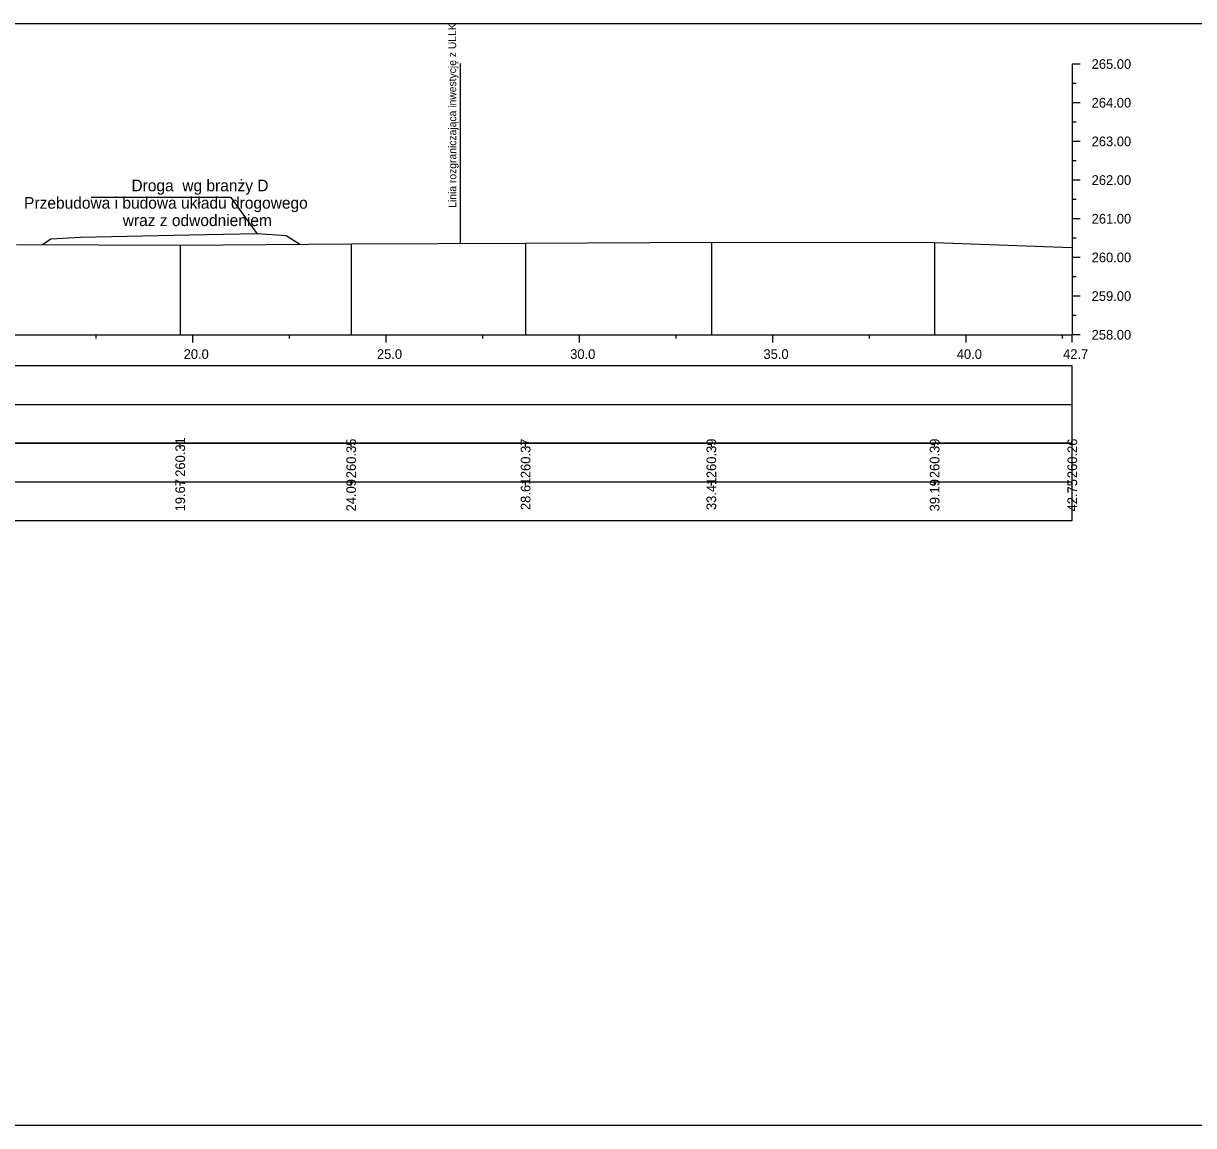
# Model space of a CAD drawing. Extents: x 6516023 to 6560129, y 5513077 to 5529206.
# Drawn here: x 6518056.33 to 6518086.6, y 5514551.66 to 5514580.16 of the extents above; entities that cross this region are included whole.
import ezdxf

# ---------------------------------------------------------------- set-up
doc = ezdxf.new("R2010")
doc.units = 0
for name, color, linetype in [('TOR_PRZEK_P-inne branze', 7, 'Continuous'), ('TOR_PRZEK_P-tabelka istniejace', 7, 'Continuous'), ('TOR_PRZEK_P-tabelka projektowane', 7, 'Continuous'), ('TOR_PRZEK_P-teren istniejacy', 7, 'Continuous'), ('TOR_PRZEK_P-uklad odniesienia', 7, 'Continuous'), ('TOR_PS_T-granica PKP-projektowana', 7, 'Continuous'), ('TOR_RAMKI-ramka+tabelka 1', 7, 'Continuous')]:
    doc.layers.add(name, color=color, linetype=linetype)

msp = doc.modelspace()

# ---------------------------------------------------------------- linework, layer by layer
at = {"layer": 'TOR_PRZEK_P-inne branze'}
for p, q in [((6518061.704, 5514575.656), (6518058.08, 5514575.656)), ((6518062.38, 5514574.721), (6518061.704, 5514575.656))]:
    msp.add_line(p, q, dxfattribs=at)
msp.add_lwpolyline([(6518056.822, 5514574.44), (6518057.037, 5514574.584), (6518057.81, 5514574.63), (6518060.63, 5514574.686), (6518062.38, 5514574.721), (6518063.13, 5514574.676), (6518063.476, 5514574.446)], dxfattribs=at)
at = {"layer": 'TOR_PRZEK_P-tabelka istniejace'}
for p, q in [((6518060.386, 5514569.206), (6518060.386, 5514569.306)), ((6518064.807, 5514569.206), (6518064.807, 5514569.306)), ((6518069.32, 5514569.206), (6518069.32, 5514569.306)), ((6518074.125, 5514569.206), (6518074.125, 5514569.306)), ((6518079.901, 5514569.206), (6518079.901, 5514569.306)), ((6518083.463, 5514569.206), (6518083.463, 5514569.306)), ((6517999.663, 5514568.306), (6518083.463, 5514568.306)), ((6518060.386, 5514568.206), (6518060.386, 5514568.306)), ((6518064.807, 5514568.206), (6518064.807, 5514568.306)), ((6518069.32, 5514568.206), (6518069.32, 5514568.306)), ((6518074.125, 5514568.206), (6518074.125, 5514568.306)), ((6518079.901, 5514568.206), (6518079.901, 5514568.306)), ((6518083.463, 5514568.206), (6518083.463, 5514568.306))]:
    msp.add_line(p, q, dxfattribs=at)
for points in [[(6518060.386, 5514574.42), (6518060.386, 5514572.306), (6518060.386, 5514572.176), (6518060.386, 5514572.106)], [(6518064.807, 5514574.457), (6518064.807, 5514572.306), (6518064.807, 5514572.176), (6518064.807, 5514572.106)], [(6518069.32, 5514574.472), (6518069.32, 5514572.306), (6518069.32, 5514572.176), (6518069.32, 5514572.106)], [(6518074.125, 5514574.498), (6518074.125, 5514572.306), (6518074.125, 5514572.176), (6518074.125, 5514572.106)], [(6518079.901, 5514574.494), (6518079.901, 5514572.306), (6518079.901, 5514572.176), (6518079.901, 5514572.106)], [(6518083.463, 5514574.363), (6518083.463, 5514572.306), (6518083.463, 5514572.176), (6518083.463, 5514572.106)]]:
    msp.add_lwpolyline(points, dxfattribs=at)
msp.add_lwpolyline([(6517999.663, 5514569.306), (6517999.663, 5514567.306), (6518083.463, 5514567.306), (6518083.463, 5514569.306)], close=True, dxfattribs=at)
at = {"layer": 'TOR_PRZEK_P-tabelka projektowane'}
msp.add_line((6517999.663, 5514570.306), (6518083.463, 5514570.306), dxfattribs=at)
msp.add_lwpolyline([(6517999.663, 5514571.306), (6517999.663, 5514569.306), (6518083.463, 5514569.306), (6518083.463, 5514571.306)], close=True, dxfattribs=at)
at = {"layer": 'TOR_PRZEK_P-teren istniejacy'}
msp.add_lwpolyline([(6518056.149, 5514574.444), (6518060.386, 5514574.42), (6518064.807, 5514574.457), (6518069.32, 5514574.472), (6518074.125, 5514574.498), (6518079.901, 5514574.494), (6518083.463, 5514574.363)], dxfattribs=at)
at = {"layer": 'TOR_PRZEK_P-uklad odniesienia'}
for p, q in [((6518083.463, 5514579.106), (6518083.463, 5514572.106)), ((6518083.663, 5514579.106), (6518083.463, 5514579.106)), ((6518083.563, 5514578.606), (6518083.463, 5514578.606)), ((6518083.663, 5514578.106), (6518083.463, 5514578.106)), ((6518083.563, 5514577.606), (6518083.463, 5514577.606)), ((6518083.663, 5514577.106), (6518083.463, 5514577.106)), ((6518083.563, 5514576.606), (6518083.463, 5514576.606)), ((6518083.663, 5514576.106), (6518083.463, 5514576.106)), ((6518083.563, 5514575.606), (6518083.463, 5514575.606)), ((6518083.663, 5514575.106), (6518083.463, 5514575.106)), ((6518083.563, 5514574.606), (6518083.463, 5514574.606)), ((6518083.663, 5514574.106), (6518083.463, 5514574.106)), ((6518083.563, 5514573.606), (6518083.463, 5514573.606)), ((6518083.663, 5514573.106), (6518083.463, 5514573.106)), ((6518083.563, 5514572.606), (6518083.463, 5514572.606)), ((6518003.463, 5514572.106), (6518083.463, 5514572.106)), ((6518058.213, 5514572.006), (6518058.213, 5514572.106)), ((6518060.713, 5514571.906), (6518060.713, 5514572.106)), ((6518063.213, 5514572.006), (6518063.213, 5514572.106)), ((6518065.713, 5514571.906), (6518065.713, 5514572.106)), ((6518068.213, 5514572.006), (6518068.213, 5514572.106)), ((6518070.713, 5514571.906), (6518070.713, 5514572.106)), ((6518073.213, 5514572.006), (6518073.213, 5514572.106)), ((6518075.713, 5514571.906), (6518075.713, 5514572.106)), ((6518078.213, 5514572.006), (6518078.213, 5514572.106)), ((6518080.713, 5514571.906), (6518080.713, 5514572.106)), ((6518083.213, 5514572.006), (6518083.213, 5514572.106)), ((6518083.463, 5514571.906), (6518083.463, 5514572.106)), ((6518083.663, 5514572.106), (6518083.463, 5514572.106))]:
    msp.add_line(p, q, dxfattribs=at)
at = {"layer": 'TOR_PS_T-granica PKP-projektowana'}
msp.add_line((6518067.637, 5514574.466), (6518067.637, 5514579.124), dxfattribs=at)
at = {"layer": 'TOR_RAMKI-ramka+tabelka 1'}
msp.add_lwpolyline([(6517997.013, 5514580.156), (6518244.513, 5514580.156), (6518244.513, 5514551.656), (6517997.013, 5514551.656)], close=True, dxfattribs=at)

# ---------------------------------------------------------------- texts
at = {"layer": 'TOR_PRZEK_P-inne branze'}
for s, p in [('Droga  wg branży D', (6518059.124, 5514575.816)), ('Przebudowa i budowa układu drogowego', (6518056.347, 5514575.366)), ('wraz z odwodnieniem ', (6518058.899, 5514574.916))]:
    msp.add_text(s, height=0.3, dxfattribs=at).set_placement(p)
at = {"layer": 'TOR_PRZEK_P-tabelka istniejace'}
for s, p in [('260.31', (6518060.511, 5514568.433)), ('260.35', (6518064.932, 5514568.397)), ('260.37', (6518069.445, 5514568.398)), ('260.39', (6518074.25, 5514568.398)), ('260.39', (6518080.026, 5514568.398)), ('260.26', (6518083.588, 5514568.398)), ('19.67', (6518060.511, 5514567.538)), ('24.09', (6518064.932, 5514567.538)), ('28.61', (6518069.445, 5514567.573)), ('33.41', (6518074.25, 5514567.573)), ('39.19', (6518080.026, 5514567.538)), ('42.75', (6518083.588, 5514567.537))]:
    msp.add_text(s, height=0.25, rotation=90, dxfattribs=at).set_placement(p)
at = {"layer": 'TOR_PRZEK_P-uklad odniesienia'}
for s, p in [('265.00', (6518083.963, 5514578.981)), ('264.00', (6518083.963, 5514577.981)), ('263.00', (6518083.963, 5514576.981)), ('262.00', (6518083.963, 5514575.981)), ('261.00', (6518083.963, 5514574.981)), ('260.00', (6518083.963, 5514573.981)), ('259.00', (6518083.963, 5514572.981)), ('258.00', (6518083.963, 5514571.981)), ('20.0', (6518060.474, 5514571.481)), ('25.0', (6518065.474, 5514571.481)), ('30.0', (6518070.474, 5514571.481)), ('35.0', (6518075.474, 5514571.481)), ('40.0', (6518080.474, 5514571.481)), ('42.7', (6518083.224, 5514571.481))]:
    msp.add_text(s, height=0.25, dxfattribs=at).set_placement(p)
at = {"layer": 'TOR_PS_T-granica PKP-projektowana'}
msp.add_text('Linia rozgraniczająca inwestycję z ULLK', height=0.2, rotation=90.0511, dxfattribs=at).set_placement((6518067.527, 5514575.388))

doc.saveas('drawing.dxf')
